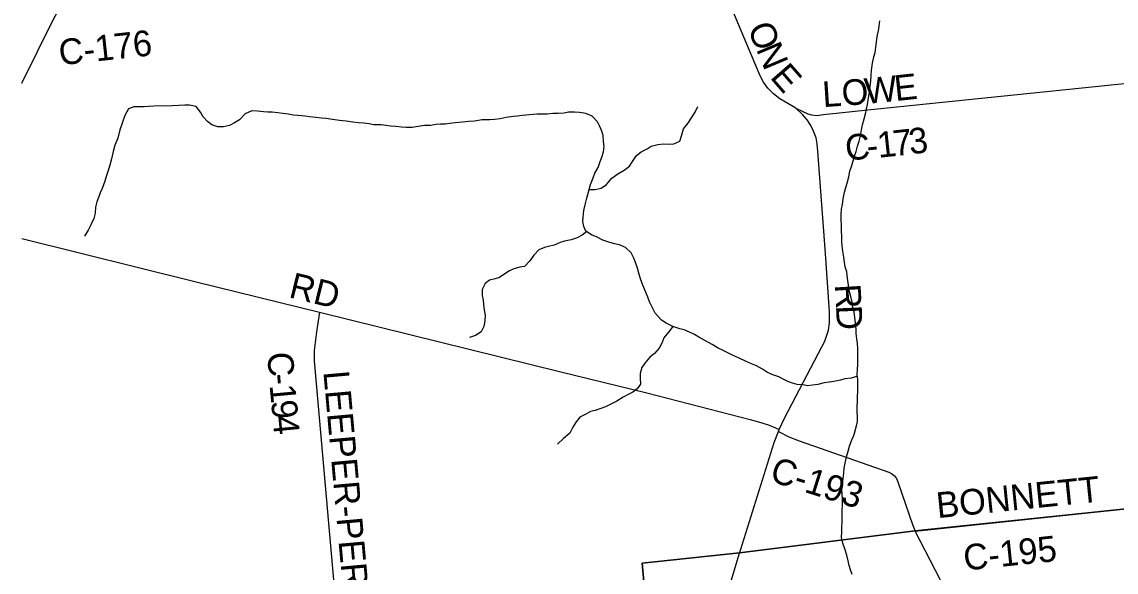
# Model space of a CAD drawing. Extents: x 114604 to 551442, y 316898 to 567001.
# Drawn here: x 114843 to 127623, y 510285 to 516711 of the extents above; entities that cross this region are included whole.
import ezdxf

# ---------------------------------------------------------------- set-up
doc = ezdxf.new("R2010")
doc.units = 0
for name, color, linetype in [('_CIVIL_CONSTRUCTION', 7, 'Continuous'), ('GE_P_Alignment_1000_Cardinal_Points', 7, 'Continuous'), ('GE_P_Alignment_500_Bearings', 7, 'Continuous'), ('GE_P_Alignment_500_Distances', 7, 'Continuous'), ('PM_P_Cells', 7, 'Continuous'), ('PM_P_CL_Double_Solid', 7, 'Continuous')]:
    doc.layers.add(name, color=color, linetype=linetype)

msp = doc.modelspace()

# ---------------------------------------------------------------- linework, layer by layer
at = {"layer": '_CIVIL_CONSTRUCTION'}
msp.add_lwpolyline([(114843, 515994), (115207, 516735), (118540, 522854), (119090, 523863), (119117, 523907), (119984, 525467)], dxfattribs=at)
at = {"layer": 'GE_P_Alignment_1000_Cardinal_Points'}
msp.add_lwpolyline([(127244, 504091), (127185, 504221), (127158, 504285), (127135, 504348), (127109, 504446), (127096, 504530), (127046, 504998), (126786, 507449), (126770, 507591), (126757, 507697), (126711, 507826), (126610, 508065), (126513, 508303), (126413, 508507), (125979, 509374), (125568, 510198), (125277, 510765)], dxfattribs=at)
at = {"layer": 'GE_P_Alignment_500_Bearings'}
msp.add_line((123679, 511927), (123687, 511952), dxfattribs=at)
for points in [[(123687, 511952), (123752, 512089), (124187, 512917), (124219, 512982), (124246, 513052), (124262, 513111), (124275, 513197), (124275, 513325), (124228, 514007), (124141, 515202), (124130, 515285), (124119, 515356), (124088, 515433), (124057, 515499), (124013, 515566), (123959, 515630), (123881, 515703), (123696, 515813), (123621, 515870), (123556, 515938), (123505, 516007), (123465, 516082), (123218, 516674), (122755, 517786)], [(123881, 515703), (123964, 515665), (124021, 515638), (124066, 515624), (124127, 515619), (124205, 515631), (124685, 515681), (128970, 516120)], [(114843, 514180), (116879, 513676), (118321, 513319), (121139, 512624), (122143, 512377), (123347, 512069), (123473, 512034), (123570, 512002), (123644, 511972), (123687, 511952)], [(118321, 513319), (118285, 513091), (118258, 512874), (118257, 512754), (118776, 506886)], [(123240, 510553), (123631, 511799), (123679, 511927)], [(123679, 511927), (123800, 511865), (123921, 511817), (124967, 511452), (125000, 511435), (125033, 511409), (125057, 511378), (125075, 511341), (125207, 510953), (125246, 510842), (125277, 510765)], [(125277, 510765), (127405, 510988), (129430, 511199)], [(122807, 504271), (122623, 506146), (122581, 506639), (122532, 507172), (122525, 507327), (122526, 507459), (122532, 508087), (122538, 508831), (122544, 509009), (122555, 509097), (122585, 509203), (122626, 509306), (122785, 509552), (123000, 509898), (123067, 510015), (123116, 510143), (123225, 510507), (123240, 510553)]]:
    msp.add_lwpolyline(points, dxfattribs=at)
at = {"layer": 'GE_P_Alignment_500_Distances'}
for points in [[(136297, 532875), (136236, 529293), (136242, 527957), (136280, 524338), (136281, 522432), (136288, 520305), (136273, 520161), (136254, 519186), (136279, 515744), (135818, 515702), (132163, 515345), (129072, 515040), (129429, 511202), (127404, 510991), (125276, 510767), (123224, 510510), (122089, 510391), (122381, 507195), (118814, 506892), (118775, 506889), (116609, 506693), (116114, 506647), (115373, 506581), (114843, 506533)], [(116137, 497358), (115822, 500329), (115635, 503540), (115373, 506581), (116114, 506647), (116609, 506693), (118775, 506889), (118814, 506892), (122381, 507195), (122089, 510391), (123224, 510510), (125276, 510767), (127404, 510991), (129429, 511202), (129072, 515040), (132163, 515345), (135818, 515702), (136279, 515744)]]:
    msp.add_lwpolyline(points, dxfattribs=at)
at = {"layer": 'PM_P_Cells'}
for points in [[(124762, 516085), (124767, 516147), (124777, 516227), (124795, 516304), (124807, 516354), (124816, 516414), (124824, 516472), (124834, 516540), (124846, 516608), (124856, 516659), (124863, 516723)], [(124542, 510256), (124520, 510312), (124506, 510364), (124493, 510416), (124477, 510482), (124455, 510558), (124433, 510623), (124416, 510689), (124418, 510755), (124418, 510805), (124422, 510867), (124424, 510937), (124425, 511003), (124429, 511069), (124427, 511134), (124423, 511198), (124421, 511252), (124424, 511306), (124434, 511378), (124444, 511444), (124448, 511500), (124457, 511559), (124473, 511633), (124493, 511697), (124509, 511755), (124537, 511829), (124558, 511882), (124574, 511936), (124590, 511994), (124602, 512044), (124602, 512094), (124597, 512162), (124597, 512222), (124601, 512272), (124603, 512333), (124605, 512397), (124606, 512463), (124606, 512533), (124600, 512587), (124602, 512655), (124606, 512707), (124607, 512759), (124605, 512810), (124605, 512888), (124601, 512958), (124594, 513010), (124588, 513072), (124586, 513124), (124578, 513194), (124570, 513260), (124563, 513323), (124549, 513377), (124539, 513437), (124523, 513505), (124510, 513559), (124498, 513635), (124484, 513717), (124476, 513793), (124457, 513851), (124451, 513903), (124441, 513963), (124433, 514034), (124422, 514094), (124418, 514148), (124418, 514208), (124416, 514268), (124414, 514334), (124411, 514402), (124413, 514462), (124417, 514523), (124427, 514579), (124436, 514645), (124452, 514721), (124466, 514777), (124480, 514827), (124502, 514900), (124513, 514968), (124535, 515034), (124551, 515088), (124569, 515142), (124587, 515199), (124604, 515259), (124620, 515317), (124636, 515381), (124650, 515451), (124660, 515507), (124679, 515578), (124697, 515636), (124709, 515692), (124719, 515746), (124732, 515822), (124742, 515889), (124750, 515959), (124758, 516019), (124762, 516085)], [(119903, 515530), (119841, 515524), (119785, 515518), (119731, 515518), (119677, 515514), (119617, 515501), (119545, 515499), (119471, 515489), (119403, 515478), (119330, 515476), (119276, 515480), (119210, 515488), (119154, 515494), (119094, 515501), (119040, 515509), (118950, 515509), (118898, 515519), (118838, 515527), (118774, 515532), (118708, 515540), (118630, 515550), (118553, 515560), (118469, 515571), (118395, 515583), (118343, 515587), (118277, 515595), (118203, 515602), (118153, 515610), (118065, 515616), (118013, 515622), (117955, 515632), (117891, 515639), (117832, 515647), (117768, 515655), (117716, 515657), (117664, 515661), (117594, 515670), (117530, 515672), (117450, 515638), (117384, 515565), (117326, 515531), (117268, 515499), (117198, 515486), (117132, 515484), (117062, 515510), (117010, 515546), (116962, 515602), (116928, 515656), (116877, 515722), (116799, 515740), (116747, 515739), (116675, 515735), (116603, 515729), (116385, 515728), (116323, 515722), (116273, 515718), (116151, 515717), (116089, 515695), (116049, 515625), (116029, 515574), (116011, 515518), (115989, 515452), (115962, 515352), (115930, 515271), (115910, 515199), (115890, 515113), (115871, 515037), (115855, 514987), (115833, 514918), (115813, 514852), (115780, 514766), (115758, 514716), (115738, 514661), (115720, 514611), (115702, 514547), (115699, 514477), (115685, 514413), (115649, 514340), (115617, 514278), (115575, 514210)], [(121469, 514753), (121537, 514753), (121609, 514769), (121671, 514811), (121735, 514884), (121803, 514938), (121877, 514978), (121941, 515025), (121974, 515079), (122020, 515149), (122076, 515192), (122144, 515230), (122194, 515258), (122272, 515278), (122338, 515287), (122406, 515281), (122456, 515285), (122526, 515319), (122552, 515392), (122572, 515460), (122619, 515526), (122663, 515592), (122707, 515657), (122739, 515721)], [(124602, 512572), (124528, 512551), (124456, 512541), (124404, 512526), (124326, 512510), (124270, 512502), (124212, 512494), (124138, 512477), (124078, 512467), (124020, 512461), (123966, 512471), (123896, 512478), (123842, 512490), (123789, 512510), (123735, 512540), (123683, 512564), (123615, 512590), (123551, 512615), (123493, 512655), (123424, 512693), (123364, 512717), (123294, 512749), (123222, 512785), (123152, 512816), (123080, 512848), (123027, 512876), (122975, 512902), (122907, 512942), (122829, 512988), (122751, 513029), (122698, 513061), (122640, 513089), (122578, 513113), (122526, 513127), (122446, 513155), (122368, 513194), (122315, 513228), (122239, 513310), (122205, 513380), (122174, 513440), (122154, 513496), (122126, 513562), (122094, 513636), (122067, 513710), (122049, 513778), (122033, 513833), (122011, 513899), (121990, 513951), (121958, 514013), (121892, 514077), (121822, 514106), (121764, 514118), (121698, 514140), (121629, 514162), (121561, 514198), (121497, 514223), (121431, 514267), (121405, 514321), (121394, 514379), (121398, 514429), (121406, 514510), (121420, 514576), (121441, 514654), (121465, 514736), (121483, 514811), (121517, 514889), (121536, 514945), (121572, 515011), (121598, 515080), (121616, 515130), (121636, 515194), (121643, 515256), (121637, 515312), (121631, 515382), (121615, 515434), (121593, 515488), (121564, 515542), (121502, 515608), (121428, 515642), (121356, 515654), (121296, 515656), (121226, 515655), (121176, 515645), (121108, 515641), (121046, 515641), (120977, 515634), (120909, 515634), (120857, 515632), (120771, 515624), (120687, 515617), (120633, 515611), (120581, 515605), (120501, 515595), (120431, 515580), (120361, 515570), (120307, 515568), (120217, 515568), (120131, 515553), (120059, 515547), (119991, 515541), (119903, 515530)], [(121441, 514261), (121385, 514221), (121329, 514189), (121259, 514166), (121179, 514150), (121129, 514134), (121061, 514104), (120995, 514089), (120945, 514075), (120881, 514047), (120823, 513986), (120777, 513920), (120712, 513856), (120658, 513846), (120588, 513825), (120538, 513805), (120484, 513767), (120422, 513724), (120372, 513710), (120304, 513694), (120254, 513656), (120220, 513585), (120220, 513517), (120229, 513461), (120235, 513411), (120243, 513345), (120253, 513287), (120249, 513221), (120238, 513155), (120206, 513092), (120140, 513050), (120072, 513026)], [(122444, 513155), (122394, 513088), (122342, 513022), (122320, 512966), (122287, 512902), (122231, 512839), (122179, 512795), (122117, 512727), (122085, 512674), (122065, 512604), (122064, 512554), (122068, 512480), (122030, 512426), (121978, 512387), (121924, 512361), (121866, 512329), (121790, 512282), (121730, 512250), (121660, 512216), (121606, 512196), (121540, 512173), (121484, 512161), (121428, 512129), (121360, 512093), (121315, 512040), (121279, 511978), (121243, 511908), (121167, 511847), (121099, 511781)]]:
    msp.add_lwpolyline(points, dxfattribs=at)

# ---------------------------------------------------------------- texts
at = {"layer": 'PM_P_CL_Double_Solid'}
for s, height, rotation, p in [('O', 300, 292.4028, (123314, 516638)), ('C-176', 300, 6.2031, (115290, 516203)), ('N', 300, 292.7124, (123415, 516393)), ('E', 300, 310.9663, (123572, 516061)), ('O', 300, 4.309, (124428, 515730)), ('W', 300, 5.6365, (124699, 515751)), ('E', 300, 6.1249, (125047, 515785)), ('L', 300, 3.837, (124201, 515715)), ('C', 300, 4.2813, (124469, 515092)), ('1', 300, 5.9413, (124847, 515123)), ('7', 300, 6.3415, (125033, 515142)), ('3', 300, 6.4404, (125217, 515163)), ('-', 300, 5.5315, (124722, 515111)), ('RD', 300, 346.137, (117949, 513497)), ('R', 300, 273.3978, (124337, 513642)), ('D', 300, 272.451, (124351, 513397)), ('C', 300, 273.2334, (117711, 512849)), ('LEEPER-PERKINS', 299.99, 275.1183, (118364, 512625)), ('-', 300, 274.9303, (117725, 512594)), ('1', 300, 275.2743, (117736, 512469)), ('9', 300, 275.402, (117753, 512284)), ('4', 300, 275.4415, (117770, 512100)), ('C-193', 300, 342.4975, (123565, 511352)), ('BONNETT', 300, 5.8578, (125538, 510915)), ('C-195', 300, 5.9285, (125855, 510303))]:
    msp.add_text(s, height=height, rotation=rotation, dxfattribs=at).set_placement(p)

doc.saveas('drawing.dxf')
